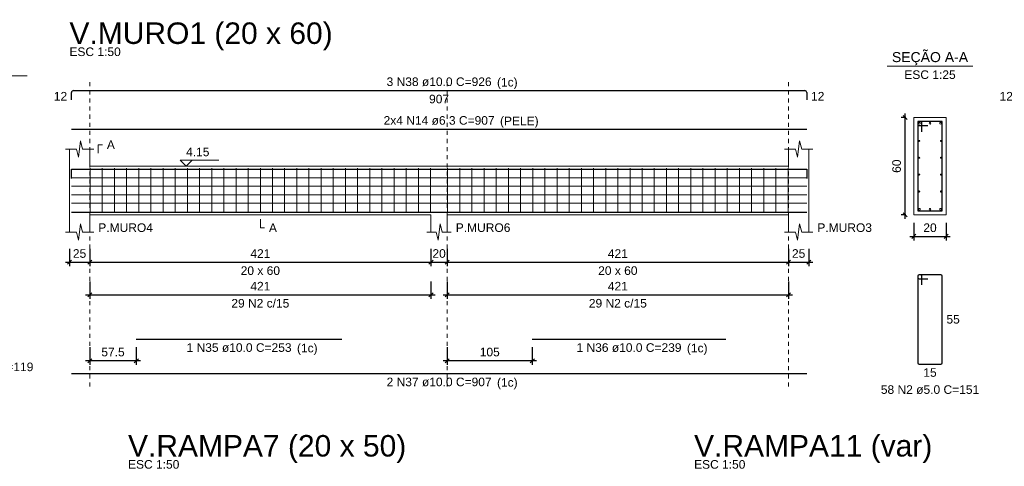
# Model space of a CAD drawing. Header units: millimetres. Extents: x 10 to 1250, y -62 to 528.
# Tile 810 of 909: x 724 to 748, y 154 to 165. Entities that reach past the tile are written whole.
import ezdxf

# ---------------------------------------------------------------- set-up
doc = ezdxf.new("R2010")
doc.units = ezdxf.units.MM
doc.header["$LTSCALE"] = 0.05
doc.linetypes.add('DOT', pattern=[6.35, 0, -6.35])
for name, color, linetype, lineweight in [('Descrição da armadura', 7, 'Continuous', 5), ('DT-Arm complementar', 5, 'Continuous', 5), ('DT-Barras na forma', 2, 'Continuous', 30), ('DT-Barras no corte', 5, 'Continuous', 5), ('DT-Barras rebatidas', 2, 'Continuous', 30), ('DT-Cotas', 9, 'Continuous', 5), ('DT-Forma', 5, 'Continuous', 5), ('DT-Pontilhado', 9, 'DOT', 5), ('DT-Textos', 7, 'Continuous', 5), ('DT-Título', 3, 'Continuous', 20), ('Textos armaduras', 7, 'Continuous', 5)]:
    doc.layers.add(name, color=color, linetype=linetype, lineweight=lineweight)
doc.styles.add('Arial', font='arial.ttf')
doc.styles.get("Standard").update_dxf_attribs({"font": 'arial.ttf'})
doc.dimstyles.new('UM_25.000000', dxfattribs={"dimtxt": 0.18, "dimasz": 0.1, "dimexe": 0.1, "dimexo": 0.2, "dimgap": 0, "dimtad": 1, "dimtih": 1, "dimtoh": 1, "dimdec": 1, "dimlfac": 25, "dimzin": 0, "dimdsep": 46, "dimtxsty": 'Standard', "dimcen": 0.09, "dimdle": 0.1, "dimadec": 1, "dimazin": 2, "dimtfac": 1, "dimtdec": 4, "dimtofl": 0, "dimtmove": 0, "dimatfit": 3, "dimfxl": 1, "dimtolj": 1, "dimarcsym": 0})
doc.dimstyles.new('UM_50.000000', dxfattribs={"dimtxt": 0.18, "dimasz": 0.1, "dimexe": 0.1, "dimexo": 0.2, "dimgap": 0.1, "dimtad": 1, "dimdec": 1, "dimlfac": 50, "dimzin": 0, "dimdsep": 46, "dimtxsty": 'Standard', "dimblk": 'OBLIQUE', "dimcen": 0.09, "dimdle": 0.1, "dimadec": 1, "dimazin": 2, "dimtfac": 1, "dimtdec": 1, "dimtofl": 0, "dimtmove": 0, "dimatfit": 3, "dimldrblk": 'OBLIQUE', "dimfxl": 1, "dimtolj": 1, "dimarcsym": 1})

# ---------------------------------------------------------------- blocks, each defined once
blk = doc.blocks.new('_Oblique')
at = {"color": 0, "linetype": 'ByBlock', "lineweight": -2}
blk.add_line((-0.5, -0.5), (0.5, 0.5), dxfattribs=at)
blk = doc.blocks.new('*D2208')
at = {"layer": 'Defpoints', "color": 0, "transparency": 16777216}
for p in [(724.787, 159.229), (725.287, 159.229), (725.287, 158.7)]:
    blk.add_point(p, dxfattribs=at)
at = {"layer": 'DT-Cotas', "color": 0, "lineweight": -2, "transparency": 16777216}
for p, q in [((724.787, 159.029), (724.787, 158.6)), ((725.287, 159.029), (725.287, 158.6)), ((724.687, 158.7), (725.387, 158.7))]:
    blk.add_line(p, q, dxfattribs=at)
at = {"layer": 'DT-Cotas', "color": 0, "lineweight": -2, "transparency": 16777216, "xscale": 0.1, "yscale": 0.1, "zscale": 0.1, "rotation": 180}
blk.add_blockref('_Oblique', (724.787, 158.7), dxfattribs=at)
at = {"layer": 'DT-Cotas', "color": 0, "lineweight": -2, "transparency": 16777216, "xscale": 0.1, "yscale": 0.1, "zscale": 0.1}
blk.add_blockref('_Oblique', (725.287, 158.7), dxfattribs=at)
at = {"layer": 'DT-Cotas', "transparency": 16777216, "insert": (725.037, 158.911), "char_height": 0.2118, "attachment_point": 5, "rotation": 0.0057, "style": 'Arial'}
blk.add_mtext('\\A1;25', dxfattribs=at)
blk = doc.blocks.new('*D2209')
at = {"layer": 'Defpoints', "color": 0, "transparency": 16777216}
for p in [(725.287, 159.229), (733.707, 159.229), (733.707, 158.7)]:
    blk.add_point(p, dxfattribs=at)
at = {"layer": 'DT-Cotas', "color": 0, "lineweight": -2, "transparency": 16777216}
for p, q in [((725.287, 159.029), (725.287, 158.6)), ((733.707, 159.029), (733.707, 158.6)), ((725.187, 158.7), (733.807, 158.7))]:
    blk.add_line(p, q, dxfattribs=at)
at = {"layer": 'DT-Cotas', "color": 0, "lineweight": -2, "transparency": 16777216, "xscale": 0.1, "yscale": 0.1, "zscale": 0.1, "rotation": 180}
blk.add_blockref('_Oblique', (725.287, 158.7), dxfattribs=at)
at = {"layer": 'DT-Cotas', "color": 0, "lineweight": -2, "transparency": 16777216, "xscale": 0.1, "yscale": 0.1, "zscale": 0.1}
blk.add_blockref('_Oblique', (733.707, 158.7), dxfattribs=at)
at = {"layer": 'DT-Cotas', "transparency": 16777216, "insert": (729.497, 158.911), "char_height": 0.2118, "attachment_point": 5, "rotation": 0.0057, "style": 'Arial'}
blk.add_mtext('\\A1;421', dxfattribs=at)
blk = doc.blocks.new('*D2210')
at = {"layer": 'Defpoints', "color": 0, "transparency": 16777216}
for p in [(733.707, 159.229), (734.107, 159.229), (734.107, 158.7)]:
    blk.add_point(p, dxfattribs=at)
at = {"layer": 'DT-Cotas', "color": 0, "lineweight": -2, "transparency": 16777216}
for p, q in [((733.707, 159.029), (733.707, 158.6)), ((734.107, 159.029), (734.107, 158.6)), ((733.607, 158.7), (734.207, 158.7))]:
    blk.add_line(p, q, dxfattribs=at)
at = {"layer": 'DT-Cotas', "color": 0, "lineweight": -2, "transparency": 16777216, "xscale": 0.1, "yscale": 0.1, "zscale": 0.1, "rotation": 180}
blk.add_blockref('_Oblique', (733.707, 158.7), dxfattribs=at)
at = {"layer": 'DT-Cotas', "color": 0, "lineweight": -2, "transparency": 16777216, "xscale": 0.1, "yscale": 0.1, "zscale": 0.1}
blk.add_blockref('_Oblique', (734.107, 158.7), dxfattribs=at)
at = {"layer": 'DT-Cotas', "transparency": 16777216, "insert": (733.907, 158.911), "char_height": 0.2118, "attachment_point": 5, "rotation": 0.0057, "style": 'Arial'}
blk.add_mtext('\\A1;20', dxfattribs=at)
blk = doc.blocks.new('*D2211')
at = {"layer": 'Defpoints', "color": 0, "transparency": 16777216}
for p in [(734.107, 159.229), (742.527, 159.229), (742.527, 158.7)]:
    blk.add_point(p, dxfattribs=at)
at = {"layer": 'DT-Cotas', "color": 0, "lineweight": -2, "transparency": 16777216}
for p, q in [((734.107, 159.029), (734.107, 158.6)), ((742.527, 159.029), (742.527, 158.6)), ((734.007, 158.7), (742.627, 158.7))]:
    blk.add_line(p, q, dxfattribs=at)
at = {"layer": 'DT-Cotas', "color": 0, "lineweight": -2, "transparency": 16777216, "xscale": 0.1, "yscale": 0.1, "zscale": 0.1, "rotation": 180}
blk.add_blockref('_Oblique', (734.107, 158.7), dxfattribs=at)
at = {"layer": 'DT-Cotas', "color": 0, "lineweight": -2, "transparency": 16777216, "xscale": 0.1, "yscale": 0.1, "zscale": 0.1}
blk.add_blockref('_Oblique', (742.527, 158.7), dxfattribs=at)
at = {"layer": 'DT-Cotas', "transparency": 16777216, "insert": (738.317, 158.911), "char_height": 0.2118, "attachment_point": 5, "rotation": 0.0057, "style": 'Arial'}
blk.add_mtext('\\A1;421', dxfattribs=at)
blk = doc.blocks.new('*D2212')
at = {"layer": 'Defpoints', "color": 0, "transparency": 16777216}
for p in [(742.527, 159.229), (743.027, 159.229), (743.027, 158.7)]:
    blk.add_point(p, dxfattribs=at)
at = {"layer": 'DT-Cotas', "color": 0, "lineweight": -2, "transparency": 16777216}
for p, q in [((742.527, 159.029), (742.527, 158.6)), ((743.027, 159.029), (743.027, 158.6)), ((742.427, 158.7), (743.127, 158.7))]:
    blk.add_line(p, q, dxfattribs=at)
at = {"layer": 'DT-Cotas', "color": 0, "lineweight": -2, "transparency": 16777216, "xscale": 0.1, "yscale": 0.1, "zscale": 0.1, "rotation": 180}
blk.add_blockref('_Oblique', (742.527, 158.7), dxfattribs=at)
at = {"layer": 'DT-Cotas', "color": 0, "lineweight": -2, "transparency": 16777216, "xscale": 0.1, "yscale": 0.1, "zscale": 0.1}
blk.add_blockref('_Oblique', (743.027, 158.7), dxfattribs=at)
at = {"layer": 'DT-Cotas', "transparency": 16777216, "insert": (742.777, 158.911), "char_height": 0.2118, "attachment_point": 5, "rotation": 0.0057, "style": 'Arial'}
blk.add_mtext('\\A1;25', dxfattribs=at)
blk = doc.blocks.new('*D2213')
at = {"layer": 'Defpoints', "color": 0, "transparency": 16777216}
for p in [(725.287, 158.424), (733.707, 158.424), (733.707, 157.895)]:
    blk.add_point(p, dxfattribs=at)
at = {"layer": 'DT-Cotas', "color": 0, "lineweight": -2, "transparency": 16777216}
for p, q in [((725.287, 158.224), (725.287, 157.795)), ((733.707, 158.224), (733.707, 157.795)), ((725.187, 157.895), (733.807, 157.895))]:
    blk.add_line(p, q, dxfattribs=at)
at = {"layer": 'DT-Cotas', "color": 0, "lineweight": -2, "transparency": 16777216, "xscale": 0.1, "yscale": 0.1, "zscale": 0.1, "rotation": 180}
blk.add_blockref('_Oblique', (725.287, 157.895), dxfattribs=at)
at = {"layer": 'DT-Cotas', "color": 0, "lineweight": -2, "transparency": 16777216, "xscale": 0.1, "yscale": 0.1, "zscale": 0.1}
blk.add_blockref('_Oblique', (733.707, 157.895), dxfattribs=at)
at = {"layer": 'DT-Cotas', "transparency": 16777216, "insert": (729.497, 158.107), "char_height": 0.2118, "attachment_point": 5, "rotation": 0.0057, "style": 'Arial'}
blk.add_mtext('\\A1;421', dxfattribs=at)
blk = doc.blocks.new('*D2214')
at = {"layer": 'Defpoints', "color": 0, "transparency": 16777216}
for p in [(734.107, 158.424), (742.527, 158.424), (742.527, 157.895)]:
    blk.add_point(p, dxfattribs=at)
at = {"layer": 'DT-Cotas', "color": 0, "lineweight": -2, "transparency": 16777216}
for p, q in [((734.107, 158.224), (734.107, 157.795)), ((742.527, 158.224), (742.527, 157.795)), ((734.007, 157.895), (742.627, 157.895))]:
    blk.add_line(p, q, dxfattribs=at)
at = {"layer": 'DT-Cotas', "color": 0, "lineweight": -2, "transparency": 16777216, "xscale": 0.1, "yscale": 0.1, "zscale": 0.1, "rotation": 180}
blk.add_blockref('_Oblique', (734.107, 157.895), dxfattribs=at)
at = {"layer": 'DT-Cotas', "color": 0, "lineweight": -2, "transparency": 16777216, "xscale": 0.1, "yscale": 0.1, "zscale": 0.1}
blk.add_blockref('_Oblique', (742.527, 157.895), dxfattribs=at)
at = {"layer": 'DT-Cotas', "transparency": 16777216, "insert": (738.317, 158.107), "char_height": 0.2118, "attachment_point": 5, "rotation": 0.0057, "style": 'Arial'}
blk.add_mtext('\\A1;421', dxfattribs=at)
blk = doc.blocks.new('*D2198')
at = {"layer": 'Defpoints', "color": 0, "transparency": 16777216}
for p in [(725.287, 156.8), (726.437, 156.8), (725.287, 156.27)]:
    blk.add_point(p, dxfattribs=at)
at = {"layer": 'DT-Cotas', "color": 0, "lineweight": -2, "transparency": 16777216}
for p, q in [((725.287, 156.6), (725.287, 156.17)), ((726.437, 156.6), (726.437, 156.17)), ((726.537, 156.27), (725.187, 156.27))]:
    blk.add_line(p, q, dxfattribs=at)
at = {"layer": 'DT-Cotas', "color": 0, "lineweight": -2, "transparency": 16777216, "xscale": 0.1, "yscale": 0.1, "zscale": 0.1, "rotation": 180}
blk.add_blockref('_Oblique', (725.287, 156.27), dxfattribs=at)
at = {"layer": 'DT-Cotas', "color": 0, "lineweight": -2, "transparency": 16777216, "xscale": 0.1, "yscale": 0.1, "zscale": 0.1}
blk.add_blockref('_Oblique', (726.437, 156.27), dxfattribs=at)
at = {"layer": 'DT-Cotas', "transparency": 16777216, "insert": (725.862, 156.482), "char_height": 0.2118, "attachment_point": 5, "rotation": 0.0057, "style": 'Arial'}
blk.add_mtext('\\A1;57.5', dxfattribs=at)
blk = doc.blocks.new('*D2199')
at = {"layer": 'Defpoints', "color": 0, "transparency": 16777216}
for p in [(734.107, 156.8), (736.207, 156.8), (734.107, 156.27)]:
    blk.add_point(p, dxfattribs=at)
at = {"layer": 'DT-Cotas', "color": 0, "lineweight": -2, "transparency": 16777216}
for p, q in [((734.107, 156.6), (734.107, 156.17)), ((736.207, 156.6), (736.207, 156.17)), ((736.307, 156.27), (734.007, 156.27))]:
    blk.add_line(p, q, dxfattribs=at)
at = {"layer": 'DT-Cotas', "color": 0, "lineweight": -2, "transparency": 16777216, "xscale": 0.1, "yscale": 0.1, "zscale": 0.1, "rotation": 180}
blk.add_blockref('_Oblique', (734.107, 156.27), dxfattribs=at)
at = {"layer": 'DT-Cotas', "color": 0, "lineweight": -2, "transparency": 16777216, "xscale": 0.1, "yscale": 0.1, "zscale": 0.1}
blk.add_blockref('_Oblique', (736.207, 156.27), dxfattribs=at)
at = {"layer": 'DT-Cotas', "transparency": 16777216, "insert": (735.157, 156.482), "char_height": 0.2118, "attachment_point": 5, "rotation": 0.0057, "style": 'Arial'}
blk.add_mtext('\\A1;105', dxfattribs=at)
blk = doc.blocks.new('*D2200')
at = {"layer": 'Defpoints', "color": 0, "transparency": 16777216}
for p in [(745.407, 162.265), (745.618, 162.265), (745.618, 159.865)]:
    blk.add_point(p, dxfattribs=at)
at = {"layer": 'DT-Cotas', "color": 0, "lineweight": -2, "transparency": 16777216}
for p, q in [((745.407, 159.765), (745.407, 162.365)), ((745.418, 162.265), (745.307, 162.265)), ((745.418, 159.865), (745.307, 159.865))]:
    blk.add_line(p, q, dxfattribs=at)
at = {"layer": 'DT-Cotas', "color": 0, "lineweight": -2, "transparency": 16777216, "xscale": 0.1, "yscale": 0.1, "zscale": 0.1}
for p, rotation in [((745.407, 162.265), 90), ((745.407, 159.865), 270)]:
    blk.add_blockref('_Oblique', p, dxfattribs=dict(at, rotation=rotation))
at = {"layer": 'DT-Cotas', "transparency": 16777216, "insert": (745.195, 161.065), "char_height": 0.2118, "attachment_point": 5, "rotation": 90, "style": 'Arial'}
blk.add_mtext('\\A1;60', dxfattribs=at)
blk = doc.blocks.new('*D2201')
at = {"layer": 'Defpoints', "color": 0, "transparency": 16777216}
for p in [(745.618, 159.865), (746.418, 159.865), (746.418, 159.335)]:
    blk.add_point(p, dxfattribs=at)
at = {"layer": 'DT-Cotas', "color": 0, "lineweight": -2, "transparency": 16777216}
for p, q in [((745.618, 159.665), (745.618, 159.235)), ((746.418, 159.665), (746.418, 159.235)), ((745.518, 159.335), (746.518, 159.335))]:
    blk.add_line(p, q, dxfattribs=at)
at = {"layer": 'DT-Cotas', "color": 0, "lineweight": -2, "transparency": 16777216, "xscale": 0.1, "yscale": 0.1, "zscale": 0.1, "rotation": 180}
blk.add_blockref('_Oblique', (745.618, 159.335), dxfattribs=at)
at = {"layer": 'DT-Cotas', "color": 0, "lineweight": -2, "transparency": 16777216, "xscale": 0.1, "yscale": 0.1, "zscale": 0.1}
blk.add_blockref('_Oblique', (746.418, 159.335), dxfattribs=at)
at = {"layer": 'DT-Cotas', "transparency": 16777216, "insert": (746.018, 159.547), "char_height": 0.2118, "attachment_point": 5, "rotation": 0.0057, "style": 'Arial'}
blk.add_mtext('\\A1;20', dxfattribs=at)

msp = doc.modelspace()

# ---------------------------------------------------------------- linework, layer by layer
at = {"layer": 'DT-Arm complementar'}
for p, q in [((725.2969, 159.9145), (725.2969, 161.0145)), ((725.5969, 159.9145), (725.5969, 161.0145)), ((725.8969, 159.9145), (725.8969, 161.0145)), ((726.1969, 159.9145), (726.1969, 161.0145)), ((726.4969, 159.9145), (726.4969, 161.0145)), ((726.7969, 159.9145), (726.7969, 161.0145)), ((727.0969, 159.9145), (727.0969, 161.0145)), ((727.3969, 159.9145), (727.3969, 161.0145)), ((727.6969, 159.9145), (727.6969, 161.0145)), ((727.9969, 159.9145), (727.9969, 161.0145)), ((728.2969, 159.9145), (728.2969, 161.0145)), ((728.5969, 159.9145), (728.5969, 161.0145)), ((728.8969, 159.9145), (728.8969, 161.0145)), ((729.1969, 159.9145), (729.1969, 161.0145)), ((729.4969, 159.9145), (729.4969, 161.0145)), ((729.7969, 159.9145), (729.7969, 161.0145)), ((730.0969, 159.9145), (730.0969, 161.0145)), ((730.3969, 159.9145), (730.3969, 161.0145)), ((730.6969, 159.9145), (730.6969, 161.0145)), ((730.9969, 159.9145), (730.9969, 161.0145)), ((731.2969, 159.9145), (731.2969, 161.0145)), ((731.5969, 159.9145), (731.5969, 161.0145)), ((731.8969, 159.9145), (731.8969, 161.0145)), ((732.1969, 159.9145), (732.1969, 161.0145)), ((732.4969, 159.9145), (732.4969, 161.0145)), ((732.7969, 159.9145), (732.7969, 161.0145)), ((733.0969, 159.9145), (733.0969, 161.0145)), ((733.3969, 159.9145), (733.3969, 161.0145)), ((733.6969, 159.9145), (733.6969, 161.0145)), ((734.1169, 159.9145), (734.1169, 161.0145)), ((734.4169, 159.9145), (734.4169, 161.0145)), ((734.7169, 159.9145), (734.7169, 161.0145)), ((735.0169, 159.9145), (735.0169, 161.0145)), ((735.3169, 159.9145), (735.3169, 161.0145)), ((735.6169, 159.9145), (735.6169, 161.0145)), ((735.9169, 159.9145), (735.9169, 161.0145)), ((736.2169, 159.9145), (736.2169, 161.0145)), ((736.5169, 159.9145), (736.5169, 161.0145)), ((736.8169, 159.9145), (736.8169, 161.0145)), ((737.1169, 159.9145), (737.1169, 161.0145)), ((737.4169, 159.9145), (737.4169, 161.0145)), ((737.7169, 159.9145), (737.7169, 161.0145)), ((738.0169, 159.9145), (738.0169, 161.0145)), ((738.3169, 159.9145), (738.3169, 161.0145)), ((738.6169, 159.9145), (738.6169, 161.0145)), ((738.9169, 159.9145), (738.9169, 161.0145)), ((739.2169, 159.9145), (739.2169, 161.0145)), ((739.5169, 159.9145), (739.5169, 161.0145)), ((739.8169, 159.9145), (739.8169, 161.0145)), ((740.1169, 159.9145), (740.1169, 161.0145)), ((740.4169, 159.9145), (740.4169, 161.0145)), ((740.7169, 159.9145), (740.7169, 161.0145)), ((741.0169, 159.9145), (741.0169, 161.0145)), ((741.3169, 159.9145), (741.3169, 161.0145)), ((741.6169, 159.9145), (741.6169, 161.0145)), ((741.9169, 159.9145), (741.9169, 161.0145)), ((742.2169, 159.9145), (742.2169, 161.0145)), ((742.5169, 159.9145), (742.5169, 161.0145)), ((724.8368, 160.7765), (742.9771, 160.7765)), ((724.8368, 160.5685), (742.9771, 160.5685)), ((724.8368, 160.3605), (742.9771, 160.3605)), ((724.8368, 160.1525), (742.9771, 160.1525))]:
    msp.add_line(p, q, dxfattribs=at)
at = {"layer": 'DT-Barras na forma'}
for p, q in [((745.8184, 162.1645), (745.7184, 162.1645)), ((745.7184, 162.1645), (745.7184, 159.9645)), ((746.3184, 162.1645), (745.7184, 162.1645)), ((745.7184, 162.1645), (745.7184, 162.0645)), ((745.7184, 162.0645), (745.9684, 162.0645)), ((745.8184, 161.9145), (745.8184, 162.1645)), ((746.3184, 159.9645), (746.3184, 162.1645)), ((745.7184, 159.9645), (746.3184, 159.9645))]:
    msp.add_line(p, q, dxfattribs=at)
for points in [[(724.8368, 160.7645), (724.8368, 160.9945), (742.9771, 160.9945), (742.9771, 160.7645)], [(724.8368, 159.9345), (742.9771, 159.9345)], [(726.4369, 159.9345), (731.5069, 159.9345)], [(736.2069, 159.9345), (740.977, 159.9345)]]:
    msp.add_lwpolyline(points, dxfattribs=at)
at = {"layer": 'DT-Barras no corte'}
for centre, radius in [((745.7584, 162.1245), 0.02), ((746.0184, 162.1245), 0.02), ((746.2784, 162.1245), 0.02), ((745.751, 161.6885), 0.0126), ((746.2858, 161.6885), 0.0126), ((745.751, 161.2725), 0.0126), ((746.2858, 161.2725), 0.0126), ((745.751, 160.8565), 0.0126), ((746.2858, 160.8565), 0.0126), ((745.751, 160.4405), 0.0126), ((746.2858, 160.4405), 0.0126), ((745.7584, 160.0045), 0.02), ((746.0184, 160.0045), 0.02), ((746.2784, 160.0045), 0.02)]:
    msp.add_circle(centre, radius, dxfattribs=at)
at = {"layer": 'DT-Barras rebatidas'}
for p, q in [((724.8368, 162.699), (724.8368, 162.879)), ((724.8868, 162.929), (742.9271, 162.929)), ((742.9771, 162.879), (742.9771, 162.699)), ((724.8368, 161.9753), (742.9771, 161.9753)), ((745.7884, 158.3878), (745.7484, 158.3878)), ((746.2884, 158.3878), (745.7484, 158.3878)), ((745.7184, 158.3578), (745.7184, 156.2178)), ((745.7184, 158.3578), (745.7184, 158.3178)), ((745.7484, 158.2878), (745.9684, 158.2878)), ((745.8184, 158.1378), (745.8184, 158.3578)), ((746.3184, 156.2178), (746.3184, 158.3578)), ((726.4369, 156.7999), (731.5069, 156.7999)), ((736.2069, 156.7999), (740.977, 156.7999)), ((724.8368, 155.9527), (742.9771, 155.9527)), ((745.7484, 156.1878), (746.2884, 156.1878))]:
    msp.add_line(p, q, dxfattribs=at)
for centre, radius, start, end in [((724.8868, 162.879), 0.05, 90, 180), ((742.9271, 162.879), 0.05, 0, 90), ((745.7484, 158.3578), 0.03, 90, 180), ((745.7484, 158.3578), 0.03, 90, 180), ((745.7884, 158.3578), 0.03, 0, 90), ((746.2884, 158.3578), 0.03, 0, 90), ((745.7484, 158.3178), 0.03, 180, 270), ((745.7484, 156.2178), 0.03, 180, 270), ((746.2884, 156.2178), 0.03, 270, 0)]:
    msp.add_arc(centre, radius, start, end, dxfattribs=at)
at = {"layer": 'DT-Forma'}
for p, q in [((746.4184, 162.2645), (745.6184, 162.2645)), ((745.6184, 162.2645), (745.6184, 162.2645)), ((745.6184, 162.2645), (745.6184, 159.8645)), ((746.4184, 159.8645), (746.4184, 162.2645)), ((746.4184, 162.2645), (746.4184, 162.2645)), ((725.0119, 161.2881), (725.0619, 161.6881)), ((725.0619, 161.6881), (725.1119, 161.4881)), ((742.752, 161.2881), (742.802, 161.6881)), ((742.802, 161.6881), (742.852, 161.4881)), ((724.6868, 161.4881), (724.9619, 161.4881)), ((724.7868, 161.0645), (724.7868, 161.4881)), ((724.9619, 161.4881), (725.0119, 161.2881)), ((725.1119, 161.4881), (725.387, 161.4881)), ((725.287, 161.4881), (725.287, 161.0645)), ((742.427, 161.4881), (742.702, 161.4881)), ((742.527, 161.0645), (742.527, 161.4881)), ((742.702, 161.4881), (742.752, 161.2881)), ((742.852, 161.4881), (743.1271, 161.4881)), ((743.0271, 161.4881), (743.0271, 161.0645)), ((725.287, 161.0645), (733.7069, 161.0645)), ((733.7069, 161.0645), (734.1069, 161.0645)), ((734.1069, 161.0645), (742.527, 161.0645)), ((724.7868, 159.8645), (724.7868, 159.4409)), ((725.287, 159.4409), (725.287, 159.8645)), ((725.287, 159.8645), (733.7069, 159.8645)), ((733.7069, 159.8645), (733.7069, 159.4409)), ((734.1069, 159.4409), (734.1069, 159.8645)), ((734.1069, 159.8645), (742.527, 159.8645)), ((742.527, 159.8645), (742.527, 159.4409)), ((743.0271, 159.4409), (743.0271, 159.8645)), ((745.6184, 159.8645), (746.4184, 159.8645)), ((745.6184, 159.8645), (745.6184, 159.8645)), ((746.4184, 159.8645), (746.4184, 159.8645)), ((725.0119, 159.2409), (725.0619, 159.6409)), ((725.0619, 159.6409), (725.1119, 159.4409)), ((733.8819, 159.2409), (733.9319, 159.6409)), ((733.9319, 159.6409), (733.9819, 159.4409)), ((742.752, 159.2409), (742.802, 159.6409)), ((742.802, 159.6409), (742.852, 159.4409)), ((724.6868, 159.4409), (724.9619, 159.4409)), ((724.9619, 159.4409), (725.0119, 159.2409)), ((725.1119, 159.4409), (725.387, 159.4409)), ((733.6069, 159.4409), (733.8319, 159.4409)), ((733.8319, 159.4409), (733.8819, 159.2409)), ((733.9819, 159.4409), (734.2069, 159.4409)), ((742.427, 159.4409), (742.702, 159.4409)), ((742.702, 159.4409), (742.752, 159.2409)), ((742.852, 159.4409), (743.1271, 159.4409))]:
    msp.add_line(p, q, dxfattribs=at)
at = {"layer": 'DT-Forma', "linetype": 'Continuous'}
for p, q in [((724.7868, 159.8645), (724.7868, 161.0645)), ((743.0271, 161.0645), (743.0271, 159.8645))]:
    msp.add_line(p, q, dxfattribs=at)
at = {"layer": 'DT-Pontilhado', "ltscale": 0.2}
for p, q in [((725.287, 155.635), (725.287, 163.1408)), ((734.1069, 155.635), (734.1069, 163.1408)), ((742.527, 155.635), (742.527, 163.1408))]:
    msp.add_line(p, q, dxfattribs=at)
at = {"layer": 'DT-Textos'}
for p, q in [((744.9594, 163.5294), (747.0774, 163.5294)), ((721.6258, 163.2896), (723.7438, 163.2896))]:
    msp.add_line(p, q, dxfattribs=at)
for points in [[(725.4988, 161.3822), (725.4988, 161.594), (725.6047, 161.594)], [(727.8129, 161.2128), (727.6647, 161.0645), (727.5164, 161.2128), (728.4695, 161.2128)], [(729.4969, 159.7586), (729.4969, 159.5468), (729.6028, 159.5468)]]:
    msp.add_lwpolyline(points, dxfattribs=at)

# ---------------------------------------------------------------- texts
at = {"layer": 'Descrição da armadura', "linetype": 'Continuous', "char_height": 0.2118, "attachment_point": 8, "line_spacing_factor": 0.798, "style": 'Arial'}
for s, insert, width in [('3 N38 ø10.0 C=926', (733.907, 163.0349), 5.194653), ('2x4 N14 ø6.3 C=907', (733.907, 162.0812), 5.491291), ('29 N2 c/15', (729.4969, 157.5771), 2.869342), ('29 N2 c/15', (738.3169, 157.5771), 2.869342), ('1 N35 ø10.0 C=253', (728.9719, 156.4822), 5.194653), ('1 N36 ø10.0 C=239', (738.592, 156.4822), 5.194653), ('21 N1 ø5.0 C=119', (722.6848, 156.0067), 4.8647), ('2 N37 ø10.0 C=907', (733.907, 155.635), 5.194653), ('58 N2 ø5.0 C=151', (746.0184, 155.4465), 4.8647)]:
    msp.add_mtext(s, dxfattribs=dict(at, insert=insert, width=width))
at = {"layer": 'DT-Textos', "line_spacing_factor": 0.798, "style": 'Arial'}
for s, insert, char_height, width, attachment_point in [('ESC 1:50', (724.7868, 163.7762), 0.2118, 2.507973, 7), ('SEÇÃO A-A', (746.0183, 163.554), 0.2471, 4.254532, 8), ('ESC 1:25', (746.0184, 163.2117), 0.2118, 2.507973, 8), ('(1c)', (735.3353, 162.965), 0.2118, 1.009083, 7), ('A', (725.7106, 161.4881), 0.2118, 0.390816, 7), ('4.15', (727.6647, 161.3081), 0.2118, 1.140404, 7), ('P.MURO4', (725.4988, 159.4409), 0.2118, 2.669621, 7), ('A', (729.7087, 159.4409), 0.2118, 0.390816, 7), ('P.MURO6', (734.3187, 159.4409), 0.2118, 2.669621, 7), ('P.MURO3', (743.2389, 159.4409), 0.2118, 2.669621, 7), ('20 x 60', (729.4969, 158.3819), 0.2118, 1.922035, 8), ('20 x 60', (738.3169, 158.3819), 0.2118, 1.922035, 8), ('(1c)', (730.4003, 156.412), 0.2118, 1.009083, 7), ('(1c)', (740.0203, 156.412), 0.2118, 1.009083, 7), ('(1c)', (735.3353, 155.565), 0.2118, 1.009083, 7), ('ESC 1:50', (726.2326, 153.6057), 0.2118, 2.507973, 7), ('ESC 1:50', (740.1976, 153.6048), 0.2118, 2.507973, 7)]:
    msp.add_mtext(s, dxfattribs=dict(at, insert=insert, char_height=char_height, width=width, attachment_point=attachment_point))
at = {"layer": 'DT-Textos', "linetype": 'Continuous', "insert": (735.4093, 162.011), "char_height": 0.2118, "width": 1.888561, "attachment_point": 7, "line_spacing_factor": 0.798, "style": 'Arial'}
msp.add_mtext('(PELE)', dxfattribs=at)
at = {"layer": 'DT-Título', "char_height": 0.5295, "attachment_point": 7, "line_spacing_factor": 0.798, "style": 'Arial'}
for s, insert, width in [('V.MURO1 (20 x 60)', (724.7873, 163.919), 13.719177), ('V.RAMPA7 (20 x 50)', (726.2323, 153.7482), 14.501953), ('V.RAMPA11 (var)', (740.1976, 153.7482), 12.416077)]:
    msp.add_mtext(s, dxfattribs=dict(at, insert=insert, width=width))
at = {"layer": 'Textos armaduras', "linetype": 'Continuous', "char_height": 0.2118, "attachment_point": 7, "line_spacing_factor": 0.798, "style": 'Arial'}
for s, insert, width in [('12', (724.401, 162.6831), 0.659905), ('907', (733.6595, 162.6113), 0.989858), ('12', (743.083, 162.6831), 0.659905), ('12', (747.7346, 162.6831), 0.659905), ('55', (746.4243, 157.1819), 0.659905), ('15', (745.8534, 155.8701), 0.659905)]:
    msp.add_mtext(s, dxfattribs=dict(at, insert=insert, width=width))

# ---------------------------------------------------------------- dimensions: what is measured, and where the dimension line sits
at = {"layer": 'DT-Cotas'}
dim = msp.add_linear_dim(base=(745.4066, 162.2645), p1=(745.6184, 159.8645), p2=(745.6184, 162.2645), angle=90, dimstyle='UM_25.000000', override={"dimtxt": 0.2118, "dimasz": 0.1, "dimexe": 0.1, "dimexo": 0.2, "dimtad": 1, "dimtih": 0, "dimtoh": 0, "dimdec": 1, "dimlfac": 25, "dimzin": 8, "dimtxsty": 'Arial', "dimblk": 'Oblique', "dimblk1": 'Oblique', "dimblk2": 'Oblique', "dimsah": 1, "dimdle": 0.1, "dimse1": 0, "dimse2": 0, "dimclrt": 256, "dimadec": 1, "dimazin": 3, "dimtmove": 2, "dimldrblk": 'Oblique'}, dxfattribs=at)
dim.commit()
dim.dimension.update_dxf_attribs({"geometry": '*D2200', "text_midpoint": (745.1948, 161.0645), "dimtype": 160, "text_rotation": 90})
for base, p1, p2, dimstyle, override, picture, middle in [((746.4184, 159.335), (745.6184, 159.8645), (746.4184, 159.8645), 'UM_25.000000', {"dimtxt": 0.2118, "dimasz": 0.1, "dimexe": 0.1, "dimexo": 0.2, "dimtad": 1, "dimtih": 0, "dimtoh": 0, "dimdec": 1, "dimlfac": 25, "dimzin": 8, "dimtxsty": 'Arial', "dimblk": 'Oblique', "dimblk1": 'Oblique', "dimblk2": 'Oblique', "dimsah": 1, "dimdle": 0.1, "dimse1": 0, "dimse2": 0, "dimclrt": 256, "dimadec": 1, "dimazin": 3, "dimtmove": 2, "dimldrblk": 'Oblique'}, '*D2201', (746.0184, 159.5468)), ((725.287, 158.6996), (724.7868, 159.2291), (725.287, 159.2291), 'UM_50.000000', {"dimtxt": 0.2118, "dimasz": 0.1, "dimexe": 0.1, "dimexo": 0.2, "dimtad": 1, "dimtih": 0, "dimtoh": 0, "dimdec": 1, "dimlfac": 50, "dimzin": 8, "dimtxsty": 'Arial', "dimblk": 'Oblique', "dimblk1": 'Oblique', "dimblk2": 'Oblique', "dimsah": 1, "dimdle": 0.1, "dimse1": 0, "dimse2": 0, "dimclrt": 256, "dimadec": 1, "dimazin": 3, "dimtmove": 2, "dimldrblk": 'Oblique'}, '*D2208', (725.0369, 158.9114)), ((733.7069, 158.6996), (725.287, 159.2291), (733.7069, 159.2291), 'UM_50.000000', {"dimtxt": 0.2118, "dimasz": 0.1, "dimexe": 0.1, "dimexo": 0.2, "dimtad": 1, "dimtih": 0, "dimtoh": 0, "dimdec": 1, "dimlfac": 50, "dimzin": 8, "dimtxsty": 'Arial', "dimblk": 'Oblique', "dimblk1": 'Oblique', "dimblk2": 'Oblique', "dimsah": 1, "dimdle": 0.1, "dimse1": 0, "dimse2": 0, "dimclrt": 256, "dimadec": 1, "dimazin": 3, "dimtmove": 2, "dimldrblk": 'Oblique'}, '*D2209', (729.4969, 158.9114)), ((734.1069, 158.6996), (733.7069, 159.2291), (734.1069, 159.2291), 'UM_50.000000', {"dimtxt": 0.2118, "dimasz": 0.1, "dimexe": 0.1, "dimexo": 0.2, "dimtad": 1, "dimtih": 0, "dimtoh": 0, "dimdec": 1, "dimlfac": 50, "dimzin": 8, "dimtxsty": 'Arial', "dimblk": 'Oblique', "dimblk1": 'Oblique', "dimblk2": 'Oblique', "dimsah": 1, "dimdle": 0.1, "dimse1": 0, "dimse2": 0, "dimclrt": 256, "dimadec": 1, "dimazin": 3, "dimtmove": 2, "dimldrblk": 'Oblique'}, '*D2210', (733.9069, 158.9114)), ((742.527, 158.6996), (734.1069, 159.2291), (742.527, 159.2291), 'UM_50.000000', {"dimtxt": 0.2118, "dimasz": 0.1, "dimexe": 0.1, "dimexo": 0.2, "dimtad": 1, "dimtih": 0, "dimtoh": 0, "dimdec": 1, "dimlfac": 50, "dimzin": 8, "dimtxsty": 'Arial', "dimblk": 'Oblique', "dimblk1": 'Oblique', "dimblk2": 'Oblique', "dimsah": 1, "dimdle": 0.1, "dimse1": 0, "dimse2": 0, "dimclrt": 256, "dimadec": 1, "dimazin": 3, "dimtmove": 2, "dimldrblk": 'Oblique'}, '*D2211', (738.3169, 158.9114)), ((743.0271, 158.6996), (742.527, 159.2291), (743.0271, 159.2291), 'UM_50.000000', {"dimtxt": 0.2118, "dimasz": 0.1, "dimexe": 0.1, "dimexo": 0.2, "dimtad": 1, "dimtih": 0, "dimtoh": 0, "dimdec": 1, "dimlfac": 50, "dimzin": 8, "dimtxsty": 'Arial', "dimblk": 'Oblique', "dimblk1": 'Oblique', "dimblk2": 'Oblique', "dimsah": 1, "dimdle": 0.1, "dimse1": 0, "dimse2": 0, "dimclrt": 256, "dimadec": 1, "dimazin": 3, "dimtmove": 2, "dimldrblk": 'Oblique'}, '*D2212', (742.777, 158.9114)), ((733.7069, 157.8948), (725.287, 158.4243), (733.7069, 158.4243), 'UM_50.000000', {"dimtxt": 0.2118, "dimasz": 0.1, "dimexe": 0.1, "dimexo": 0.2, "dimtad": 1, "dimtih": 0, "dimtoh": 0, "dimdec": 1, "dimlfac": 50, "dimzin": 8, "dimtxsty": 'Arial', "dimblk": 'Oblique', "dimblk1": 'Oblique', "dimblk2": 'Oblique', "dimsah": 1, "dimdle": 0.1, "dimse1": 0, "dimse2": 0, "dimclrt": 256, "dimadec": 1, "dimazin": 3, "dimtmove": 2, "dimldrblk": 'Oblique'}, '*D2213', (729.4969, 158.1066)), ((742.527, 157.8948), (734.1069, 158.4243), (742.527, 158.4243), 'UM_50.000000', {"dimtxt": 0.2118, "dimasz": 0.1, "dimexe": 0.1, "dimexo": 0.2, "dimtad": 1, "dimtih": 0, "dimtoh": 0, "dimdec": 1, "dimlfac": 50, "dimzin": 8, "dimtxsty": 'Arial', "dimblk": 'Oblique', "dimblk1": 'Oblique', "dimblk2": 'Oblique', "dimsah": 1, "dimdle": 0.1, "dimse1": 0, "dimse2": 0, "dimclrt": 256, "dimadec": 1, "dimazin": 3, "dimtmove": 2, "dimldrblk": 'Oblique'}, '*D2214', (738.3169, 158.1066)), ((725.287, 156.2704), (726.4369, 156.7999), (725.287, 156.7999), 'UM_50.000000', {"dimtxt": 0.2118, "dimasz": 0.1, "dimexe": 0.1, "dimexo": 0.2, "dimtad": 1, "dimtih": 0, "dimtoh": 0, "dimdec": 1, "dimlfac": 50, "dimzin": 8, "dimtxsty": 'Arial', "dimblk": 'Oblique', "dimblk1": 'Oblique', "dimblk2": 'Oblique', "dimsah": 1, "dimdle": 0.1, "dimse1": 0, "dimse2": 0, "dimclrt": 256, "dimadec": 1, "dimazin": 3, "dimtmove": 2, "dimldrblk": 'Oblique'}, '*D2198', (725.8619, 156.4822)), ((734.1069, 156.2704), (736.2069, 156.7999), (734.1069, 156.7999), 'UM_50.000000', {"dimtxt": 0.2118, "dimasz": 0.1, "dimexe": 0.1, "dimexo": 0.2, "dimtad": 1, "dimtih": 0, "dimtoh": 0, "dimdec": 1, "dimlfac": 50, "dimzin": 8, "dimtxsty": 'Arial', "dimblk": 'Oblique', "dimblk1": 'Oblique', "dimblk2": 'Oblique', "dimsah": 1, "dimdle": 0.1, "dimse1": 0, "dimse2": 0, "dimclrt": 256, "dimadec": 1, "dimazin": 3, "dimtmove": 2, "dimldrblk": 'Oblique'}, '*D2199', (735.1569, 156.4822))]:
    dim = msp.add_linear_dim(base=base, p1=p1, p2=p2, dimstyle=dimstyle, override=override, dxfattribs=at)
    dim.commit()
    dim.dimension.update_dxf_attribs({"geometry": picture, "text_midpoint": middle, "dimtype": 160, "text_rotation": 0.00573})

doc.saveas('drawing.dxf')
